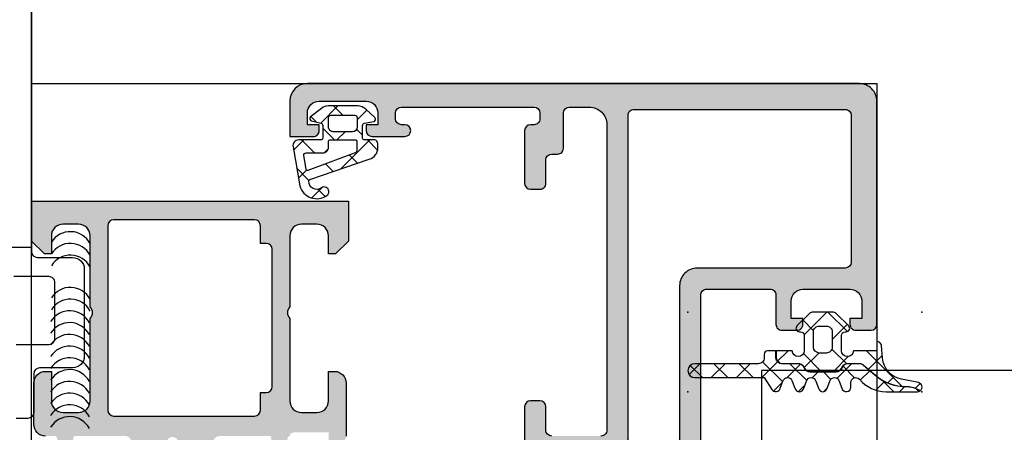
# Model space of a CAD drawing. Header units: millimetres. Extents: x 373037 to 682063, y 76092 to 274210.
# Tile 349 of 552: x 679569 to 679653, y 249660 to 249695. Entities that reach past the tile are written whole.
import ezdxf

# ---------------------------------------------------------------- set-up
doc = ezdxf.new("R2010")
doc.units = ezdxf.units.MM
doc.header["$LTSCALE"] = 100
doc.layers.add('PUDORYS', color=253, linetype='CONTINUOUS')

msp = doc.modelspace()

# ---------------------------------------------------------------- hatches: boundary and pattern name
at = {"layer": 'PUDORYS', "true_color": 0x939598}
h = msp.add_hatch(color=252, dxfattribs=at)
edge = h.paths.add_edge_path(flags=16)
edge.add_ellipse((679621.4380870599, 249686.6363322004), major_axis=(-0.4999740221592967, 0), ratio=1, start_angle=-90.00297707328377, end_angle=0.002977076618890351, ccw=False)
edge.add_line((679621.4381130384, 249687.1363062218), (679639.4381130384, 249687.1363062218))
edge.add_ellipse((679639.438139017, 249686.6363322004), major_axis=(-0.4999740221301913, 0), ratio=1, start_angle=179.9970229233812, end_angle=270.00297707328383, ccw=False)
edge.add_line((679639.9381130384, 249686.6363062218), (679639.9381130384, 249674.1363062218))
edge.add_ellipse((679639.4380912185, 249674.1363280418), major_axis=(-0.5000218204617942, 0), ratio=1, start_angle=90.0025002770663, end_angle=179.9974997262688, ccw=False)
edge.add_line((679639.4381130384, 249673.6363062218), (679626.8350620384, 249673.6363062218))
edge.add_ellipse((679626.8350609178, 249672.1363073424), major_axis=(-1.499998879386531, 0), ratio=1, start_angle=-90.00004280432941, end_angle=4.280432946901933e-05)
edge.add_line((679625.3350620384, 249672.1363062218), (679625.3350620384, 249659.1363182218))
edge.add_ellipse((679624.835062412, 249659.1363178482), major_axis=(-0.4999996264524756, 0), ratio=1, start_angle=89.99995719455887, end_angle=180.0000428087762, ccw=False)
edge.add_line((679624.8350620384, 249658.6363182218), (679621.4381130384, 249658.6363182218))
edge.add_ellipse((679621.4381126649, 249659.1363178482), major_axis=(-0.4999996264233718, 0), ratio=1, start_angle=-4.280877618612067e-05, end_angle=90.00004280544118, ccw=False)
edge.add_line((679620.9381130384, 249659.1363182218), (679620.9381130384, 249686.6363062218))
edge = h.paths.add_edge_path()
edge.add_line((679592.1381180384, 249687.8363182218), (679592.1381180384, 249684.8363182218))
edge.add_line((679592.1381180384, 249684.8363182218), (679594.1381180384, 249684.8363182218))
edge.add_arc((679594.138144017, 249685.3362922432), 0.4999740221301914, 269.9970229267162, 360.0029770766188)
edge.add_line((679594.6381180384, 249685.3363182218), (679594.6381180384, 249685.8363182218))
edge.add_line((679594.6381180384, 249685.8363182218), (679593.6381180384, 249685.8363182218))
edge.add_line((679593.6381180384, 249685.8363182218), (679593.6381180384, 249686.8363182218))
edge.add_arc((679594.6381821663, 249686.8362540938), 1.000064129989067, 90.0036740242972, 179.9963259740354, ccw=False)
edge.add_line((679594.6381180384, 249687.8363182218), (679598.6381180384, 249687.8363182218))
edge.add_arc((679598.6380880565, 249686.8362882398), 1.000029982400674, 0.0017177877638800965, 89.99828221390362, ccw=False)
edge.add_line((679599.6381180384, 249686.8363182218), (679599.6381180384, 249685.8363182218))
edge.add_line((679599.6381180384, 249685.8363182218), (679598.6381180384, 249685.8363182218))
edge.add_line((679598.6381180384, 249685.8363182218), (679598.6381180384, 249685.3363182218))
edge.add_arc((679599.1381236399, 249685.3363238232), 0.500005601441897, 180.0006418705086, 269.9993581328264)
edge.add_line((679599.1381180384, 249684.8363182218), (679601.9381210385, 249684.8363182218))
edge.add_arc((679601.9381210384, 249685.3363182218), 0.5, 270, 450)
edge.add_line((679601.9381210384, 249685.8363182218), (679601.6381180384, 249685.8363182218))
edge.add_arc((679601.6381287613, 249686.3363289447), 0.5000107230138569, 180.0012287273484, 269.9987712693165, ccw=False)
edge.add_line((679601.1381180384, 249686.3363182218), (679601.1381180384, 249686.8363182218))
edge.add_arc((679601.6381859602, 249686.8362502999), 0.5000679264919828, 90.00778221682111, 179.9922177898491, ccw=False)
edge.add_line((679601.6381180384, 249687.3363182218), (679612.9381130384, 249687.3363182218))
edge.add_arc((679612.9380912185, 249686.8362964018), 0.5000218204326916, 0.002500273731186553, 89.99749972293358, ccw=False)
edge.add_line((679613.4381130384, 249686.8363182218), (679613.4381130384, 249686.3363182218))
edge.add_arc((679612.9381757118, 249686.3362555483), 0.4999373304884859, -90.00718274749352, 0.007182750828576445, ccw=False)
edge.add_line((679612.9381130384, 249685.8363182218), (679612.6381100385, 249685.8363182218))
edge.add_arc((679612.6381728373, 249685.3362554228), 0.500062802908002, 90.00719532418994, 179.992804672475)
edge.add_line((679612.1381100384, 249685.3363182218), (679612.1381100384, 249680.8363182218))
edge.add_arc((679612.6381156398, 249680.8363238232), 0.500005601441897, 180.0006418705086, 269.9993581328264)
edge.add_line((679612.6381100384, 249680.3363182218), (679613.4381130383, 249680.3363182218))
edge.add_arc((679613.438139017, 249680.8362922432), 0.4999740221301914, 269.9970229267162, 360.0029770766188)
edge.add_line((679613.9381130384, 249680.8363182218), (679613.9381130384, 249682.8363182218))
edge.add_arc((679614.4381809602, 249682.8362502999), 0.5000679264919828, 90.00778221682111, 179.9922177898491, ccw=False)
edge.add_line((679614.4381130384, 249683.3363182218), (679614.9381130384, 249683.3363182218))
edge.add_arc((679614.9381757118, 249683.8362555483), 0.4999373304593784, 269.9928172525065, 360.0071827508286)
edge.add_line((679615.4381130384, 249683.8363182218), (679615.4381130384, 249686.8363182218))
edge.add_arc((679615.9381681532, 249686.836263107), 0.5000551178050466, 90.00631499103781, 179.9936850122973, ccw=False)
edge.add_line((679615.9381130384, 249687.3363182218), (679617.6381100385, 249687.3363182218))
edge.add_arc((679617.6381418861, 249685.8363500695), 1.499968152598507, -0.0012165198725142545, 90.00121651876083, ccw=False)
edge.add_line((679619.1381100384, 249685.8363182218), (679619.1381100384, 249659.8363182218))
edge.add_arc((679618.6381308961, 249659.836297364), 0.4999791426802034, -90.00239022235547, 0.0023902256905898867, ccw=False)
edge.add_line((679618.6381100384, 249659.3363182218), (679614.4381130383, 249659.3363182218))
edge.add_arc((679614.4381186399, 249659.8363238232), 0.5000056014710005, 180.0006418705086, 269.99935813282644, ccw=False)
edge.add_line((679613.9381130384, 249659.8363182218), (679613.9381130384, 249661.8363182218))
edge.add_arc((679613.4380912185, 249661.8362964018), 0.5000218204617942, 0.002500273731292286, 89.99749972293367)
edge.add_line((679613.4381130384, 249662.3363182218), (679612.6381100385, 249662.3363182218))
edge.add_arc((679612.6381625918, 249661.8362656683), 0.5000525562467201, 90.00602154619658, 179.9939784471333)
edge.add_line((679612.1381100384, 249661.8363182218), (679612.1381100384, 249656.8363172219))
edge.add_line((679612.1381100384, 249656.8363172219), (679612.3554310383, 249656.0784282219))
edge.add_arc((679612.0670526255, 249655.9957369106), 0.2999999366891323, -52.0951853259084, 16.00002423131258, ccw=False)
edge.add_arc((679612.4356631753, 249655.5223170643), 0.3000001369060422, 127.9047180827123, 179.9999699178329)
edge.add_line((679612.1356630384, 249655.5223172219), (679612.1356650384, 249653.4581702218))
edge.add_arc((679612.5356644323, 249653.4581697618), 0.3999993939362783, 179.9999341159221, 291.9737695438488)
edge.add_line((679612.6853370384, 249653.0872282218), (679614.7085660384, 249653.9035892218))
edge.add_arc((679614.63372942, 249654.089059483), 0.1999993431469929, 291.9739078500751, 384.141092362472)
edge.add_line((679614.8162370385, 249654.1708562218), (679613.7479170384, 249656.5545412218))
edge.add_arc((679613.9304251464, 249656.6363379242), 0.1999997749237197, 89.18009939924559, 204.1410254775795, ccw=False)
edge.add_line((679613.9332870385, 249656.8363172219), (679625.2373670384, 249656.8363182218))
edge.add_arc((679625.2457987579, 249656.6449037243), 0.1916001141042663, -1.0444499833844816, 92.52222190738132, ccw=False)
edge.add_line((679625.4373670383, 249656.6414112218), (679625.4373670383, 249656.2208272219))
edge.add_line((679625.4373670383, 249656.2208272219), (679624.0056320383, 249653.7552152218))
edge.add_arc((679624.2649690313, 249653.6044035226), 0.2999997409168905, 149.8208039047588, 254.0000282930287)
edge.add_line((679624.1822780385, 249653.3160252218), (679625.6744390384, 249652.8881542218))
edge.add_line((679625.6744390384, 249652.8881542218), (679626.5377140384, 249652.3897422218))
edge.add_arc((679626.7377139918, 249652.7361524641), 0.4000000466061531, 240.0000115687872, 359.9999652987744)
edge.add_line((679627.1377140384, 249652.7361522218), (679627.1373670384, 249656.8440832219))
edge.add_line((679627.1373670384, 249656.8440832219), (679627.1350620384, 249671.3361402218))
edge.add_arc((679627.6350618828, 249671.3363183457), 0.4999998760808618, 89.99998216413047, 180.0204115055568, ccw=False)
edge.add_line((679627.6350620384, 249671.8363182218), (679633.0381040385, 249671.8363182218))
edge.add_arc((679633.0381044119, 249671.3363185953), 0.4999996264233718, -4.280877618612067e-05, 90.00004280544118, ccw=False)
edge.add_line((679633.5381040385, 249671.3363182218), (679633.5381040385, 249668.8363182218))
edge.add_arc((679634.0381036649, 249668.8363178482), 0.4999996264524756, 179.9999571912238, 270.0000428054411)
edge.add_line((679634.0381040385, 249668.3363182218), (679635.3381070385, 249668.3363182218))
edge.add_arc((679635.3381278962, 249668.836297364), 0.4999791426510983, 269.9976097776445, 360.0023902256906)
edge.add_line((679635.8381070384, 249668.8363182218), (679635.8381070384, 249669.3363182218))
edge.add_line((679635.8381070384, 249669.3363182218), (679634.8381070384, 249669.3363182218))
edge.add_line((679634.8381070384, 249669.3363182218), (679634.8381070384, 249670.8363182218))
edge.add_arc((679635.8381387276, 249670.8362865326), 1.000031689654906, 90.00181559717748, 179.9981844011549, ccw=False)
edge.add_line((679635.8381070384, 249671.8363182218), (679639.8381070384, 249671.8363182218))
edge.add_arc((679639.8380377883, 249670.8362489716), 1.000069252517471, 0.003967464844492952, 89.99603253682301, ccw=False)
edge.add_line((679640.8381070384, 249670.8363182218), (679640.8381070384, 249669.3363182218))
edge.add_line((679640.8381070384, 249669.3363182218), (679639.8381070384, 249669.3363182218))
edge.add_line((679639.8381070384, 249669.3363182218), (679639.8381070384, 249668.8363182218))
edge.add_arc((679640.3380810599, 249668.8362922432), 0.4999740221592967, 179.9970229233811, 270.0029770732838)
edge.add_line((679640.3381070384, 249668.3363182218), (679641.6381100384, 249668.3363182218))
edge.add_arc((679641.638104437, 249668.8363238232), 0.5000056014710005, 270.0006418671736, 359.9993581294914)
edge.add_line((679642.1381100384, 249668.8363182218), (679642.1381100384, 249687.8363182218))
edge.add_arc((679640.6381393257, 249687.8363475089), 1.49997071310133, 359.9988812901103, 450.0011187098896)
edge.add_line((679640.6381100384, 249689.3363182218), (679593.6381180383, 249689.3363182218))
edge.add_arc((679593.6381783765, 249687.8362578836), 1.500060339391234, 90.00230465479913, 179.9976953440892)
h = msp.add_hatch(dxfattribs=at)
h.set_pattern_fill('ANSI37', color=252, scale=0.625, angle=90, style=0)
h.set_pattern_definition([(135, (679594.6381380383, 249685.8363462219), (-1.403165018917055, -1.403165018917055), []), (225, (679594.6381380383, 249685.8363462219), (1.403165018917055, -1.403165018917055), [])])
edge = h.paths.add_edge_path(flags=16)
edge.add_ellipse((679594.9403530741, 249683.9341330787), major_axis=(-0.4977897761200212, 0), ratio=1, start_angle=89.74527796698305, end_angle=180.1925797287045)
edge.add_line((679595.4381400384, 249683.9358062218), (679595.4381400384, 249684.4363252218))
edge.add_ellipse((679595.5381237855, 249684.4363394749), major_axis=(-0.0999837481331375, 0), ratio=1, start_angle=-90.00874067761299, end_angle=0.00816773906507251, ccw=False)
edge.add_line((679595.5381390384, 249684.5363232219), (679597.7385690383, 249684.5363272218))
edge.add_ellipse((679597.7385663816, 249684.4363225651), major_axis=(-0.1000046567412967, 0), ratio=1, start_angle=180.0015221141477, end_angle=269.9984778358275, ccw=False)
edge.add_line((679597.8385710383, 249684.4363252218), (679597.8385710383, 249683.6243832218))
edge.add_ellipse((679597.6385644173, 249683.6243916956), major_axis=(-0.2000066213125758, 0), ratio=1, start_angle=105.68861530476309, end_angle=179.9975725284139, ccw=False)
edge.add_line((679597.6926480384, 249683.4318362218), (679593.6745070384, 249681.9445112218))
edge.add_ellipse((679593.6397935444, 249682.0382927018), major_axis=(-0.09999996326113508, 0), ratio=1, start_angle=10.322284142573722, end_angle=110.31218281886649, ccw=False)
edge.add_line((679593.5414120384, 249682.0203742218), (679593.3211290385, 249683.2298432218))
edge.add_ellipse((679593.5210194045, 249683.2363519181), major_axis=(-0.1999963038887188, 0), ratio=1, start_angle=-90.00104106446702, end_angle=1.8649678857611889, ccw=False)
edge.add_line((679593.5210230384, 249683.4363482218), (679594.9381400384, 249683.4363482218))
edge = h.paths.add_edge_path(flags=16)
edge.add_ellipse((679595.6381412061, 249686.4363370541), major_axis=(-0.2000001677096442, 0), ratio=1, start_angle=-90.00023843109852, end_angle=0.00023842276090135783, ccw=False)
edge.add_line((679595.6381420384, 249686.6363372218), (679597.6725990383, 249686.6363332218))
edge.add_ellipse((679597.6726037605, 249686.436337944), major_axis=(-0.1999952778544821, 0), ratio=1, start_angle=179.9995066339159, end_angle=270.001352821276, ccw=False)
edge.add_line((679597.8725990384, 249686.4363362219), (679597.8725990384, 249685.6363262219))
edge.add_ellipse((679597.4725882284, 249685.6363350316), major_axis=(-0.4000108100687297, 0), ratio=1, start_angle=90.00197807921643, end_angle=179.9987381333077, ccw=False)
edge.add_line((679597.4726020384, 249685.2363242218), (679595.8381390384, 249685.2363242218))
edge.add_ellipse((679595.8381359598, 249685.6363191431), major_axis=(-0.3999949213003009, 0), ratio=1, start_angle=-0.0010139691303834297, end_angle=90.00044099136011, ccw=False)
edge.add_line((679595.4381410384, 249685.6363262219), (679595.4381410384, 249686.4363362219))
edge = h.paths.add_edge_path()
edge.add_arc((679594.03814914, 249686.3597851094), 0.2000083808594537, 130.0023157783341, 254.9984805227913)
edge.add_line((679593.9863780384, 249686.1665932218), (679594.7899030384, 249685.9760592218))
edge.add_arc((679594.7381266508, 249685.7828656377), 0.2000113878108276, 0.0027454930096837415, 74.99714366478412, ccw=False)
edge.add_line((679594.9381380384, 249685.7828752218), (679594.9381380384, 249684.6863252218))
edge.add_arc((679594.788150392, 249684.6863148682), 0.149987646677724, -90.00395514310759, 0.003955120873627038, ccw=False)
edge.add_line((679594.7881400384, 249684.5363272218), (679592.9052690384, 249684.5363352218))
edge.add_arc((679592.9052671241, 249684.0363353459), 0.4999998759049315, 89.99978063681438, 189.9335722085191)
edge.add_line((679592.4127630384, 249683.9500822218), (679592.9941520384, 249680.6303562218))
edge.add_arc((679594.4381375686, 249681.036430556), 1.499996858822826, 195.7069244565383, 305.0875539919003)
edge.add_arc((679595.0704445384, 249680.1363277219), 0.3999981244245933, 305.0880041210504, 485.0880041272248)
edge.add_arc((679594.4359229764, 249681.0176273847), 0.6860034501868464, 180.4843583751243, 306.14118557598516, ccw=False)
edge.add_arc((679593.8990466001, 249681.031447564), 0.150387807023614, 109.0161509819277, 187.4960782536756, ccw=False)
edge.add_line((679593.8500450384, 249681.1736282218), (679598.8962710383, 249682.9013102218))
edge.add_arc((679598.6381498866, 249683.8674022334), 0.9999801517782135, 284.9589109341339, 360.0005723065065)
edge.add_line((679599.6381300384, 249683.8674122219), (679599.6381420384, 249684.2363172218))
edge.add_arc((679599.3381223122, 249684.2362964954), 0.3000197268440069, 0.003958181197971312, 89.9968057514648)
edge.add_line((679599.3381390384, 249684.5363162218), (679598.4881240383, 249684.5363162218))
edge.add_arc((679598.4881111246, 249684.6863003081), 0.1499840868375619, 179.9950667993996, 270.0049332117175, ccw=False)
edge.add_line((679598.3381270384, 249684.6863132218), (679598.3381380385, 249685.7828752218))
edge.add_arc((679598.5381526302, 249685.7828661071), 0.2000145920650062, 105.00237433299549, 179.9973890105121, ccw=False)
edge.add_line((679598.4863770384, 249685.9760632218), (679599.2897490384, 249686.1051572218))
edge.add_arc((679599.2380246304, 249686.2983330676), 0.1999808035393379, 284.9897871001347, 405.0074444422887)
edge.add_line((679599.3794140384, 249686.4397592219), (679598.6035440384, 249687.1662782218))
edge.add_arc((679597.920033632, 249686.4363365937), 1.00000062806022, 46.88146232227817, 90.00003400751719)
edge.add_line((679597.9200330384, 249687.4363372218), (679595.4414000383, 249687.4363372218))
edge.add_arc((679595.4414010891, 249686.4363343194), 1.00000290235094, 90.00006019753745, 127.8277930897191)
edge.add_line((679594.8281090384, 249687.2261942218), (679593.9095800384, 249686.5129952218))
h = msp.add_hatch(color=252, dxfattribs=at)
edge = h.paths.add_edge_path()
edge.add_arc((679573.8382689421, 249659.2163388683), 0.1199999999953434, 90, 180)
edge.add_line((679573.7182689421, 249659.2163388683), (679573.7182689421, 249656.4563408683))
edge.add_arc((679573.418268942, 249656.4563408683), 0.3000000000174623, 270.0000000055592, 360, ccw=False)
edge.add_line((679573.418268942, 249656.1563408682), (679572.438294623, 249656.1563408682))
edge.add_arc((679572.438294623, 249656.4563408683), 0.3000000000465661, 180, 269.99999999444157, ccw=False)
edge.add_line((679572.138294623, 249656.4563408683), (679572.138294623, 249658.3363518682))
edge.add_arc((679572.0594275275, 249658.6038952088), 0.2789255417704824, 286.4245945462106, 361.1628700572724)
edge.add_line((679572.3382956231, 249658.6095558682), (679572.3382956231, 249659.0631498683))
edge.add_arc((679572.0594581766, 249659.0688182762), 0.2788950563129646, 358.8354106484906, 433.5801235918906)
edge.add_line((679572.138294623, 249659.3363388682), (679571.3381199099, 249659.3363388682))
edge.add_arc((679571.3381199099, 249660.3363388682), 1, 180, 270, ccw=False)
edge.add_line((679570.3381199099, 249660.3363388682), (679570.3381199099, 249663.8363462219))
edge.add_arc((679571.3381397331, 249663.8363263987), 1.000019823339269, 90.00113575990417, 179.9988642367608, ccw=False)
edge.add_line((679571.3381199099, 249664.8363462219), (679571.8381199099, 249664.8363462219))
edge.add_line((679571.8381199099, 249664.8363462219), (679571.8381199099, 249662.3363462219))
edge.add_arc((679572.8381652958, 249662.3363916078), 1.000045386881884, 180.002600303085, 269.9973997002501)
edge.add_line((679572.8381199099, 249661.3363462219), (679574.1381382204, 249661.3363462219))
edge.add_arc((679574.1380857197, 249662.3363987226), 1.0000525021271, 270.0030079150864, 359.9969920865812)
edge.add_line((679575.1381382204, 249662.3363462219), (679575.1381382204, 249669.3363462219))
edge.add_arc((679574.6130164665, 249669.8363462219), 0.7250881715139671, 316.4038161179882, 403.5961838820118)
edge.add_line((679575.1381382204, 249670.3363462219), (679575.1381382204, 249676.3704343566))
edge.add_arc((679574.1380857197, 249676.3703818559), 1.000052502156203, 0.00300791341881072, 89.99699208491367)
edge.add_line((679574.1381382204, 249677.3704343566), (679572.8381199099, 249677.3704343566))
edge.add_arc((679572.8381652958, 249676.3703889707), 1.000045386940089, 90.0026002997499, 179.9973996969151)
edge.add_line((679571.8381199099, 249676.3704343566), (679571.8381199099, 249674.8363462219))
edge.add_line((679571.8381199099, 249674.8363462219), (679571.2381138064, 249674.8363462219))
edge.add_line((679571.2381138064, 249674.8363462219), (679570.1381382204, 249675.9363523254))
edge.add_line((679570.1381382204, 249675.9363523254), (679570.1381382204, 249679.3363462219))
edge.add_line((679570.1381382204, 249679.3363462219), (679597.1380390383, 249679.3363462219))
edge.add_line((679597.1380390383, 249679.3363462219), (679597.1380390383, 249675.9363523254))
edge.add_line((679597.1380390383, 249675.9363523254), (679596.0380634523, 249674.8363462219))
edge.add_line((679596.0380634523, 249674.8363462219), (679595.4380573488, 249674.8363462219))
edge.add_line((679595.4380573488, 249674.8363462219), (679595.4380573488, 249676.3704343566))
edge.add_arc((679594.438011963, 249676.3703889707), 1.000045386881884, 0.002600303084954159, 89.99739970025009)
edge.add_line((679594.4380573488, 249677.3704343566), (679593.1380390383, 249677.3704343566))
edge.add_arc((679593.1380915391, 249676.3703818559), 1.0000525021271, 90.00300791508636, 179.9969920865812)
edge.add_line((679592.1380390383, 249676.3704343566), (679592.1380390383, 249670.3363462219))
edge.add_arc((679592.6631607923, 249669.8363462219), 0.7250881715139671, 136.4038161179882, 223.5961838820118)
edge.add_line((679592.1380390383, 249669.3363462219), (679592.1380390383, 249662.3363462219))
edge.add_arc((679593.1380915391, 249662.3363987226), 1.000052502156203, 180.0030079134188, 269.9969920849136)
edge.add_line((679593.1380390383, 249661.3363462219), (679594.4380573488, 249661.3363462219))
edge.add_arc((679594.438011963, 249662.3363916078), 1.000045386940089, 270.0026002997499, 359.9973996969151)
edge.add_line((679595.4380573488, 249662.3363462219), (679595.4380573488, 249664.8363462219))
edge.add_line((679595.4380573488, 249664.8363462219), (679595.9380573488, 249664.8363462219))
edge.add_arc((679595.9380375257, 249663.8363263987), 1.000019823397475, 0.0011357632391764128, 89.99886424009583, ccw=False)
edge.add_line((679596.9380573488, 249663.8363462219), (679596.9380573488, 249659.3363462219))
edge.add_arc((679596.438067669, 249659.3363359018), 0.4999896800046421, -90.00118262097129, 0.001182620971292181, ccw=False)
edge.add_line((679596.4380573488, 249658.8363462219), (679595.4380573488, 249658.8363462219))
edge.add_line((679595.4380573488, 249658.8363462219), (679595.4380573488, 249659.6363492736))
edge.add_line((679595.4380573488, 249659.6363492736), (679592.43804209, 249659.6363492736))
edge.add_arc((679592.4380393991, 249659.3363415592), 0.3000077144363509, 89.99948607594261, 180.0005139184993)
edge.add_arc((679592.2168681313, 249659.0688182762), 0.278895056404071, 106.4198764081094, 181.1645893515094)
edge.add_line((679591.9380306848, 249659.0631498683), (679591.9380306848, 249658.6095558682))
edge.add_arc((679592.2168987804, 249658.6038952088), 0.2789255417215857, 178.8371299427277, 253.5754054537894)
edge.add_line((679592.1380316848, 249658.3363518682), (679592.1380316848, 249656.4563408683))
edge.add_arc((679591.8380316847, 249656.4563408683), 0.3000000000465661, 270.0000000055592, 360, ccw=False)
edge.add_line((679591.8380316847, 249656.1563408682), (679590.8580573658, 249656.1563408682))
edge.add_arc((679590.8580573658, 249656.4563408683), 0.3000000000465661, 180, 270, ccw=False)
edge.add_line((679590.5580573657, 249656.4563408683), (679590.5580573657, 249659.2163388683))
edge.add_arc((679590.4380573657, 249659.2163388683), 0.1200000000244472, 0, 90)
edge.add_line((679590.4380573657, 249659.3363388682), (679586.1380316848, 249659.3363388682))
edge.add_arc((679586.1380316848, 249658.8363388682), 0.5, 90, 180)
edge.add_line((679585.6380316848, 249658.8363388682), (679585.6380316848, 249658.1363388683))
edge.add_line((679585.6380316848, 249658.1363388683), (679587.0195271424, 249655.7435185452))
edge.add_arc((679586.8999119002, 249655.6744586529), 0.1381197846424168, -97.7024374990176, 30.000000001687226, ccw=False)
edge.add_arc((679587.3475302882, 249660.5158098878), 5.00000000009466, 198.7094007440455, 264.6507719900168, ccw=False)
edge.add_arc((679582.1381631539, 249658.7515836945), 0.4999999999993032, 18.70940073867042, 161.2905992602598)
edge.add_arc((679576.9287960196, 249660.5158098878), 5.000000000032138, 275.3492280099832, 341.29059925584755, ccw=False)
edge.add_arc((679577.3764144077, 249655.6744586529), 0.1381197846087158, 149.9999999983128, 277.70243749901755, ccw=False)
edge.add_line((679577.2567991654, 249655.7435185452), (679578.638294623, 249658.1363388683))
edge.add_line((679578.638294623, 249658.1363388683), (679578.638294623, 249658.8363388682))
edge.add_arc((679578.138294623, 249658.8363388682), 0.5, 0, 90)
edge.add_line((679578.138294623, 249659.3363388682), (679573.838268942, 249659.3363388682))
edge = h.paths.add_edge_path(flags=16)
edge.add_arc((679589.1380466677, 249677.2363401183), 0.5, 0, 90)
edge.add_line((679589.1380466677, 249677.7363401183), (679577.1381382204, 249677.7363401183))
edge.add_arc((679577.1381382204, 249677.2363401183), 0.5, 90, 180)
edge.add_line((679576.6381382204, 249677.2363401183), (679576.6381382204, 249661.5363584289))
edge.add_arc((679577.1381382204, 249661.5363584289), 0.5, 180, 270)
edge.add_line((679577.1381382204, 249661.0363584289), (679589.1380466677, 249661.0363584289))
edge.add_arc((679589.1380466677, 249661.5363584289), 0.5, 270, 360)
edge.add_line((679589.6380466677, 249661.5363584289), (679589.6380466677, 249663.0363584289))
edge.add_line((679589.6380466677, 249663.0363584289), (679590.1380466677, 249663.0363584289))
edge.add_arc((679590.1380466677, 249663.5363584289), 0.5, 270, 360)
edge.add_line((679590.6380466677, 249663.5363584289), (679590.6380466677, 249675.2363401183))
edge.add_arc((679590.1380466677, 249675.2363401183), 0.5, 0, 90)
edge.add_line((679590.1380466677, 249675.7363401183), (679589.6380466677, 249675.7363401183))
edge.add_line((679589.6380466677, 249675.7363401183), (679589.6380466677, 249677.2363401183))
h = msp.add_hatch(dxfattribs=at)
h.set_pattern_fill('ANSI37', color=252, scale=0.625, angle=90, style=0)
h.set_pattern_definition([(135, (679960.638258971, 248348.1544064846), (-1.403165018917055, -1.403165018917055), []), (225, (679960.638258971, 248348.1544064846), (1.403165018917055, -1.403165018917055), [])])
edge = h.paths.add_edge_path()
edge.add_arc((679635.5281860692, 249668.5003396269), 0.2900050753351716, 134.9975633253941, 269.9994892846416)
edge.add_line((679635.5281834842, 249668.2103345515), (679635.6281777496, 249668.2103345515))
edge.add_arc((679635.6281777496, 249667.9003345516), 0.3099999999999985, -1.0231815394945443e-12, 90.0000000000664, ccw=False)
edge.add_line((679635.9381777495, 249667.9003345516), (679635.9381777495, 249666.6003585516))
edge.add_arc((679635.4281777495, 249666.6003585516), 0.5100000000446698, 181.1235201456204, 360, ccw=False)
edge.add_line((679634.9182757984, 249666.5903585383), (679633.5596677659, 249666.5903567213))
edge.add_line((679633.5596677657, 249666.5903567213), (679633.5596677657, 249666.0003564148))
edge.add_arc((679634.0496677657, 249666.0003564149), 0.4900000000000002, 180.0000000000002, 270)
edge.add_line((679634.0496677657, 249665.5103564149), (679635.4496654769, 249665.5103564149))
edge.add_arc((679635.4496654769, 249665.0003564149), 0.5099999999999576, 30.00000000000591, 89.99999999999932, ccw=False)
edge.add_line((679635.8913384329, 249665.2553564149), (679636.0068084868, 249665.055356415))
edge.add_arc((679636.4311609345, 249665.3003564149), 0.4900000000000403, 210.0000000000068, 270.0000000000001)
edge.add_line((679636.4311609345, 249664.8103564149), (679638.6681707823, 249664.8103564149))
edge.add_arc((679638.6681707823, 249665.3003564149), 0.4899999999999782, 270.0000000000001, 330.0000000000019)
edge.add_line((679639.0925232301, 249665.0553564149), (679639.207993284, 249665.2553564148))
edge.add_arc((679639.6496662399, 249665.0003564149), 0.5100000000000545, 89.99999999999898, 150.0000000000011, ccw=False)
edge.add_line((679639.6496662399, 249665.5103564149), (679640.6472636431, 249665.5103564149))
edge.add_arc((679640.6472636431, 249665.0044230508), 0.5059333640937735, 49.35881919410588, 89.99999999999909, ccw=False)
edge.add_line((679640.9767880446, 249665.3883269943), (679642.0030193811, 249664.5074601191))
edge.add_arc((679644.6042165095, 249667.5379180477), 3.993732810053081, 229.3588191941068, 270.618869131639)
edge.add_arc((679644.6690633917, 249661.5345354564), 2.010000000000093, 63.345208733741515, 90.61886913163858, ccw=False)
edge.add_line((679645.5707774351, 249663.3309239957), (679645.8378133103, 249663.1968828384))
edge.add_arc((679645.5928437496, 249663.5003465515), 0.3900003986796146, 308.9120293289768, 438.9894375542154)
edge.add_line((679645.667329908, 249663.8831678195), (679644.229239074, 249664.1627693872))
edge.add_arc((679644.6128511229, 249666.1358233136), 2.010000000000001, 184.9952493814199, 258.9975035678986, ccw=False)
edge.add_line((679642.6104852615, 249665.9608062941), (679642.5167030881, 249667.0337660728))
edge.add_arc((679642.128135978, 249667.00034478), 0.3900017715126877, 4.916004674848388, 88.53012638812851)
edge.add_line((679642.1381400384, 249667.3902182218), (679642.1381400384, 249666.5903472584))
edge.add_line((679642.1381400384, 249666.5903472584), (679640.1380606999, 249666.5903584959))
edge.add_arc((679639.6281587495, 249666.6003585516), 0.5100000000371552, 180, 358.8764750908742, ccw=False)
edge.add_line((679639.1181587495, 249666.6003585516), (679639.1181587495, 249667.9003345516))
edge.add_arc((679639.4281587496, 249667.9003345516), 0.3100000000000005, 89.99999999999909, 179.9999999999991, ccw=False)
edge.add_line((679639.4281587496, 249668.2103345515), (679639.5281837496, 249668.2103345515))
edge.add_arc((679639.5281555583, 249668.5003499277), 0.2900153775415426, 270.0055695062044, 404.9966855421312)
edge.add_line((679639.7332392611, 249668.7054099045), (679638.6926748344, 249669.7467069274))
edge.add_arc((679638.3460706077, 249669.4003465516), 0.4900000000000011, 44.97983789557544, 89.99999999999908)
edge.add_line((679638.3460706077, 249669.8903465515), (679636.7100221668, 249669.8903465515))
edge.add_arc((679636.7100221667, 249669.4003465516), 0.4899999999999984, 89.9999999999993, 135.027699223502)
edge.add_line((679636.3633723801, 249669.7466613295), (679635.3231302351, 249668.705412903))
edge = h.paths.add_edge_path()
edge.add_arc((679637.2281549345, 249666.9003247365), 0.4999901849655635, 180, 269.9999999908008, ccw=False)
edge.add_line((679636.7281647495, 249666.9003247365), (679636.7281647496, 249668.2003345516))
edge.add_arc((679637.2281461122, 249668.200353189), 0.4999813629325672, 89.9978642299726, 180.0021357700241, ccw=False)
edge.add_line((679637.2281647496, 249668.7003345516), (679637.8281717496, 249668.7003345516))
edge.add_arc((679637.828190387, 249668.200353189), 0.4999813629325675, 359.997864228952, 450.002135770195, ccw=False)
edge.add_line((679638.3281717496, 249668.2003345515), (679638.3281717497, 249666.9003247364))
edge.add_arc((679637.8281815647, 249666.9003247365), 0.4999901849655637, 270, 360, ccw=False)
edge.add_line((679637.8281815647, 249666.4003345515), (679637.2281549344, 249666.4003345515))
h = msp.add_hatch(dxfattribs=at)
h.set_pattern_fill('ANSI37', color=252, scale=0.48, angle=90, style=0)
h.set_pattern_definition([(135, (679960.638258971, 248348.1544064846), (-1.077630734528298, -1.077630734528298), []), (225, (679960.638258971, 248348.1544064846), (1.077630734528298, -1.077630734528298), [])])
edge = h.paths.add_edge_path()
edge.add_line((679634.9239515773, 249664.0069297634), (679635.1512104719, 249663.3998722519))
edge.add_arc((679635.528046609, 249663.5003474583), 0.3900009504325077, 194.9293687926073, 345.070631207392)
edge.add_line((679635.904882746, 249663.3998722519), (679636.1321416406, 249664.0069297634))
edge.add_arc((679636.528046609, 249663.9003462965), 0.4100009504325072, 15.067633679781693, 164.9323663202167, ccw=False)
edge.add_line((679636.9239515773, 249664.0069297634), (679637.1512104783, 249663.3998722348))
edge.add_arc((679637.528046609, 249663.5003459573), 0.390000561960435, 194.9291583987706, 345.0708416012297)
edge.add_line((679637.9048827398, 249663.3998722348), (679638.1321416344, 249664.0069297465))
edge.add_arc((679638.528046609, 249663.9003477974), 0.4100005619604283, 15.067424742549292, 164.9325713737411, ccw=False)
edge.add_line((679638.9239515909, 249664.0069297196), (679639.1512066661, 249663.3998722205))
edge.add_arc((679639.5280893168, 249663.5003594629), 0.3900489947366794, 194.9293168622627, 359.9999999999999)
edge.add_line((679639.9181383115, 249663.5003594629), (679639.9181383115, 249663.9003485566))
edge.add_arc((679640.3281388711, 249663.9003485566), 0.4100005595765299, 40.319935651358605, 179.9999999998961, ccw=False)
edge.add_arc((679642.9204250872, 249666.1003184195), 2.989972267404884, 220.3199378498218, 270.0013304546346)
edge.add_line((679642.9204945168, 249663.1103461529), (679645.5922861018, 249663.1103465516))
edge.add_arc((679645.5928437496, 249663.5003465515), 0.3900003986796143, 269.9180747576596, 305.6405699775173)
edge.add_line((679645.820096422, 249663.1833977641), (679645.5618051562, 249663.3130494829))
edge.add_arc((679644.6690633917, 249661.5345354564), 1.990000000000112, 63.34520873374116, 90.61886913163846)
edge.add_arc((679644.6042165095, 249667.5379180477), 4.013732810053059, 229.3588191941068, 270.618869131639, ccw=False)
edge.add_line((679641.9899929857, 249664.4922840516), (679640.9637616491, 249665.3731509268))
edge.add_arc((679640.6472636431, 249665.0044230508), 0.4859333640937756, 49.35881919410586, 89.99999999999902)
edge.add_line((679640.6472636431, 249665.4903564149), (679639.6496662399, 249665.4903564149))
edge.add_arc((679639.6496662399, 249665.0003564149), 0.4900000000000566, 89.9999999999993, 150.000000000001)
edge.add_line((679639.225313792, 249665.2453564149), (679639.1098437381, 249665.045356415))
edge.add_arc((679638.6681707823, 249665.3003564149), 0.5099999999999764, 269.9999999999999, 330.0000000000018, ccw=False)
edge.add_line((679638.6681707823, 249664.790356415), (679636.4311609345, 249664.790356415))
edge.add_arc((679636.4311609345, 249665.3003564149), 0.5100000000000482, 210.000000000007, 269.9999999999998, ccw=False)
edge.add_line((679635.9894879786, 249665.045356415), (679635.8740179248, 249665.2453564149))
edge.add_arc((679635.4496654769, 249665.0003564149), 0.4899999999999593, 30.00000000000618, 89.99999999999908)
edge.add_line((679635.4496654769, 249665.4903564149), (679634.0496677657, 249665.4903564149))
edge.add_arc((679634.0496677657, 249666.0003564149), 0.509999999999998, 179.9999999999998, 270, ccw=False)
edge.add_line((679633.5396677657, 249666.0003564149), (679633.5396677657, 249666.5903566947))
edge.add_line((679633.5396677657, 249666.5903566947), (679632.8280462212, 249666.590355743))
edge.add_arc((679632.828046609, 249666.3003557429), 0.2900000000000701, 90.00007662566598, 179.9999999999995)
edge.add_line((679632.5380466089, 249666.3003557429), (679632.5380466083, 249666.0003706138))
edge.add_arc((679632.0282246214, 249666.0001890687), 0.5098220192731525, 269.97571351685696, 360.0204027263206, ccw=False)
edge.add_line((679632.0280085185, 249665.4903670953), (679626.6280455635, 249665.4903365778))
edge.add_arc((679626.6280488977, 249664.9003381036), 0.5899984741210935, 90.00032380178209, 270.0000000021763)
edge.add_line((679626.6280488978, 249664.3103396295), (679632.5334571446, 249664.3103396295))
edge.add_line((679632.5334571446, 249664.3103396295), (679633.190160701, 249663.3055852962))
edge.add_arc((679633.5280484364, 249663.50034593), 0.3899997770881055, 209.9594211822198, 345.0702409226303)
edge.add_line((679633.9048827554, 249663.399868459), (679634.1321416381, 249664.0069297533))
edge.add_arc((679634.528046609, 249663.9003462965), 0.4100009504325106, 15.067633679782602, 164.9323677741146, ccw=False)

# ---------------------------------------------------------------- linework, layer by layer
at = {"layer": 'PUDORYS', "color": 252, "ltscale": 15, "true_color": 0x939598}
for points in [[(679551.6382375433, 249675.4023437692), (679570.1381383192, 249675.4023437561), (679570.1381383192, 249794.0724338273), (679551.6382375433, 249794.0724338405)], [(679570.1381383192, 249689.3362652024), (679642.1381101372, 249689.3362652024), (679642.1381101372, 249604.3362932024), (679570.1381383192, 249604.3362932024)], [(679632.3126378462, 249620.9003813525), (680100.9742935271, 249620.9003813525), (680100.9742935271, 249664.9003813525), (679632.3126378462, 249664.9003813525)]]:
    msp.add_lwpolyline(points, close=True, dxfattribs=at)
at = {"layer": 'PUDORYS', "color": 252, "true_color": 0x939598}
for points in [[(679570.1381382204, 249793.5724868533), (679570.1381382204, 249675.0363462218, 0.414213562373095), (679570.6381382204, 249674.5363462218), (679573.6381382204, 249674.5363462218, -0.414213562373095), (679574.6381382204, 249673.5363462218), (679574.6381382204, 249666.1363462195, -0.4142135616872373), (679573.6381382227, 249665.1363462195), (679570.8381382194, 249665.1363462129, 0.4142135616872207), (679570.3381382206, 249664.6363462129), (679570.3381382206, 249661.3363462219, -0.414213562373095), (679569.8381382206, 249660.8363462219), (679568.8381382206, 249660.8363462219, -0.414213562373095)], [(679627.1373670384, 249656.8440832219), (679627.1350620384, 249671.3361402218), (679627.1350620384, 249671.3361402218, -0.414318), (679627.6350620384, 249671.8363182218), (679633.0381040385, 249671.8363182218), (679633.0381040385, 249671.8363182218, -0.414214), (679633.5381040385, 249671.3363182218), (679633.5381040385, 249668.8363182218), (679633.5381040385, 249668.8363182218, 0.414214), (679634.0381040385, 249668.3363182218), (679635.3381070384, 249668.3363182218), (679635.3381070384, 249668.3363182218, 0.414238), (679635.8381070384, 249668.8363182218), (679635.8381070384, 249669.3363182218), (679634.8381070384, 249669.3363182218), (679634.8381070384, 249670.8363182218), (679634.8381070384, 249670.8363182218, -0.414195), (679635.8381070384, 249671.8363182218), (679639.8381070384, 249671.8363182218), (679639.8381070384, 249671.8363182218, -0.414173), (679640.8381070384, 249670.8363182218), (679640.8381070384, 249669.3363182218), (679639.8381070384, 249669.3363182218), (679639.8381070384, 249668.8363182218), (679639.8381070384, 249668.8363182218, 0.414244), (679640.3381070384, 249668.3363182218), (679641.6381100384, 249668.3363182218), (679641.6381100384, 249668.3363182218, 0.414207), (679642.1381100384, 249668.8363182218), (679642.1381100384, 249687.8363182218), (679642.1381100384, 249687.8363182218, 0.414225), (679640.6381100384, 249689.3363182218), (679593.6381180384, 249689.3363182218), (679593.6381180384, 249689.3363182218, 0.41419), (679592.1381180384, 249687.8363182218), (679592.1381180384, 249687.8363182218), (679592.1381180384, 249684.8363182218), (679594.1381180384, 249684.8363182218), (679594.1381180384, 249684.8363182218, 0.414244), (679594.6381180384, 249685.3363182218), (679594.6381180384, 249685.8363182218), (679593.6381180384, 249685.8363182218), (679593.6381180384, 249686.8363182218), (679593.6381180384, 249686.8363182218, -0.414176), (679594.6381180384, 249687.8363182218), (679598.6381180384, 249687.8363182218), (679598.6381180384, 249687.8363182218, -0.414196), (679599.6381180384, 249686.8363182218), (679599.6381180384, 249685.8363182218), (679598.6381180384, 249685.8363182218), (679598.6381180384, 249685.3363182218), (679598.6381180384, 249685.3363182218, 0.414207), (679599.1381180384, 249684.8363182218), (679601.9381210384, 249684.8363182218), (679601.9381210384, 249684.8363182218, 1), (679601.9381210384, 249685.8363182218), (679601.6381180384, 249685.8363182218), (679601.6381180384, 249685.8363182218, -0.414201), (679601.1381180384, 249686.3363182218), (679601.1381180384, 249686.8363182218), (679601.1381180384, 249686.8363182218, -0.414134), (679601.6381180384, 249687.3363182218), (679612.9381130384, 249687.3363182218), (679612.9381130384, 249687.3363182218, -0.414188), (679613.4381130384, 249686.8363182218), (679613.4381130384, 249686.3363182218), (679613.4381130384, 249686.3363182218, -0.414287), (679612.9381130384, 249685.8363182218), (679612.6381100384, 249685.8363182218), (679612.6381100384, 249685.8363182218, 0.41414), (679612.1381100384, 249685.3363182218), (679612.1381100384, 249680.8363182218), (679612.1381100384, 249680.8363182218, 0.414207), (679612.6381100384, 249680.3363182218), (679613.4381130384, 249680.3363182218), (679613.4381130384, 249680.3363182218, 0.414244), (679613.9381130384, 249680.8363182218), (679613.9381130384, 249682.8363182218), (679613.9381130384, 249682.8363182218, -0.414134), (679614.4381130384, 249683.3363182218), (679614.9381130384, 249683.3363182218), (679614.9381130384, 249683.3363182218, 0.414287), (679615.4381130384, 249683.8363182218), (679615.4381130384, 249686.8363182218), (679615.4381130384, 249686.8363182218, -0.414149), (679615.9381130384, 249687.3363182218), (679617.6381100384, 249687.3363182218), (679617.6381100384, 249687.3363182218, -0.414226), (679619.1381100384, 249685.8363182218), (679619.1381100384, 249659.8363182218), (679619.1381100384, 249659.8363182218, -0.414238), (679618.6381100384, 249659.3363182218)], [(679571.3381199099, 249659.3363388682, -0.414213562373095), (679570.3381199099, 249660.3363388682), (679570.3381199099, 249663.8363462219, -0.4142019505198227), (679571.3381199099, 249664.8363462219), (679571.8381199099, 249664.8363462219), (679571.8381199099, 249662.3363462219, 0.4141869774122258), (679572.8381199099, 249661.3363462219), (679574.1381382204, 249661.3363462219, 0.4141828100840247), (679575.1381382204, 249662.3363462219), (679575.1381382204, 249669.3363462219, 0.3999328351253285), (679575.1381382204, 249670.3363462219), (679575.1381382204, 249676.3704343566, 0.4141828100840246), (679574.1381382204, 249677.3704343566), (679572.8381199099, 249677.3704343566, 0.4141869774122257), (679571.8381199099, 249676.3704343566), (679571.8381199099, 249674.8363462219), (679571.2381138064, 249674.8363462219), (679570.1381382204, 249675.9363523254), (679570.1381382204, 249679.3363462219), (679597.1380390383, 249679.3363462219), (679597.1380390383, 249675.9363523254), (679596.0380634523, 249674.8363462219), (679595.4380573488, 249674.8363462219), (679595.4380573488, 249676.3704343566, 0.4141869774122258), (679594.4380573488, 249677.3704343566), (679593.1380390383, 249677.3704343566, 0.4141828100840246), (679592.1380390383, 249676.3704343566), (679592.1380390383, 249670.3363462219, 0.3999328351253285), (679592.1380390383, 249669.3363462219), (679592.1380390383, 249662.3363462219, 0.4141828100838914), (679593.1380390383, 249661.3363462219), (679594.4380573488, 249661.3363462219, 0.4141869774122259), (679595.4380573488, 249662.3363462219), (679595.4380573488, 249664.8363462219), (679595.9380573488, 249664.8363462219, -0.4142019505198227), (679596.9380573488, 249663.8363462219), (679596.9380573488, 249659.3363462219, -0.414225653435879)], [(679568.8381382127, 249667.1363481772), (679571.6381382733, 249667.1363481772, 0.4142135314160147), (679572.1381382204, 249667.6363481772), (679572.1381382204, 249672.4023972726, 0.4142135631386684), (679571.6381382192, 249672.9023972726), (679568.6381382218, 249672.9023972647, -0.4142135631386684)], [(679614.4381130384, 249659.3363182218, -0.414207), (679613.9381130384, 249659.8363182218), (679613.9381130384, 249661.8363182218), (679613.9381130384, 249661.8363182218, 0.414188), (679613.4381130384, 249662.3363182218), (679612.6381100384, 249662.3363182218), (679612.6381100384, 249662.3363182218, 0.414152), (679612.1381100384, 249661.8363182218), (679612.1381100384, 249656.8363172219)]]:
    msp.add_lwpolyline(points, format="xyb", dxfattribs=at)
for points in [[(679593.9095800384, 249686.5129952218, 0.606792), (679593.9863780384, 249686.1665932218), (679594.7899030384, 249685.9760592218), (679594.7899030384, 249685.9760592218, -0.339427), (679594.9381380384, 249685.7828752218), (679594.9381380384, 249684.6863252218), (679594.9381380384, 249684.6863252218, -0.414254), (679594.7881400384, 249684.5363272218), (679592.9052690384, 249684.5363352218), (679592.9052690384, 249684.5363352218, 0.465956), (679592.4127630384, 249683.9500822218), (679592.9941520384, 249680.6303562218), (679592.9941520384, 249680.6303562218, 0.517137), (679595.3003770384, 249679.8090212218, 1), (679594.8405120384, 249680.4636342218, -0.610743), (679593.7499440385, 249681.0118282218, -0.356477), (679593.8500450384, 249681.1736282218), (679598.8962710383, 249682.9013102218), (679598.8962710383, 249682.9013102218, 0.339657), (679599.6381300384, 249683.8674122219), (679599.6381420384, 249684.2363172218), (679599.6381420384, 249684.2363172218, 0.414177), (679599.3381390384, 249684.5363162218), (679598.4881240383, 249684.5363162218), (679598.4881240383, 249684.5363162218, -0.414264), (679598.3381270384, 249684.6863132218), (679598.3381380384, 249685.7828752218), (679598.3381380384, 249685.7828752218, -0.33943), (679598.4863770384, 249685.9760632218), (679599.2897490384, 249686.1051572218), (679599.2897490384, 249686.1051572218, 0.577453), (679599.3794140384, 249686.4397592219), (679598.6035440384, 249687.1662782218), (679598.6035440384, 249687.1662782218, 0.190392), (679597.9200330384, 249687.4363372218), (679595.4414000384, 249687.4363372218), (679595.4414000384, 249687.4363372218, 0.16657), (679594.8281090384, 249687.2261942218), (679593.9095800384, 249686.5129952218)], [(679589.6380466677, 249677.2363401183, 0.414213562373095), (679589.1380466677, 249677.7363401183), (679577.1381382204, 249677.7363401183, 0.414213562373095), (679576.6381382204, 249677.2363401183), (679576.6381382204, 249661.5363584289, 0.414213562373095), (679577.1381382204, 249661.0363584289), (679589.1380466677, 249661.0363584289, 0.414213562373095), (679589.6380466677, 249661.5363584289), (679589.6380466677, 249663.0363584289), (679590.1380466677, 249663.0363584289, 0.414213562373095), (679590.6380466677, 249663.5363584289), (679590.6380466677, 249675.2363401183, 0.414213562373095), (679590.1380466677, 249675.7363401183), (679589.6380466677, 249675.7363401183)], [(679635.3231302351, 249668.7054129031, 0.6681907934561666), (679635.5281834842, 249668.2103345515), (679635.6281777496, 249668.2103345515, -0.41421356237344), (679635.9381777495, 249667.9003345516), (679635.9381777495, 249666.6003585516, -0.9902431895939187), (679634.9182757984, 249666.5903585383), (679633.5596677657, 249666.5903567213), (679633.5596677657, 249666.0003564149, 0.4142135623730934), (679634.0496677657, 249665.5103564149), (679635.4496654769, 249665.5103564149, -0.267949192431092), (679635.8913384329, 249665.2553564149), (679636.0068084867, 249665.0553564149, 0.2679491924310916), (679636.4311609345, 249664.8103564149), (679638.6681707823, 249664.8103564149, 0.267949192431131), (679639.0925232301, 249665.0553564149), (679639.2079932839, 249665.2553564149, -0.2679491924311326), (679639.6496662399, 249665.5103564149), (679640.6472636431, 249665.5103564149, -0.1792130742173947), (679640.9767880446, 249665.3883269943), (679642.0030193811, 249664.5074601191, 0.1820014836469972), (679644.6473531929, 249663.5444182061, -0.1195687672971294), (679645.5707774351, 249663.3309239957), (679645.8378133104, 249663.1968828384, 0.6375452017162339), (679645.667329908, 249663.8831678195), (679644.229239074, 249664.1627693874, -0.3346062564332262), (679642.6104852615, 249665.9608062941), (679642.5167030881, 249667.0337660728, 0.381933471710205), (679642.1381400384, 249667.3902182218), (679642.1381400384, 249666.5903472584), (679640.1380606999, 249666.5903584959, -0.9902431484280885), (679639.1181587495, 249666.6003585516), (679639.1181587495, 249667.9003345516, -0.414213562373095), (679639.4281587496, 249668.2103345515), (679639.5281837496, 249668.2103345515, 0.6681225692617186), (679639.7332392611, 249668.7054099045), (679638.6926748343, 249669.7467069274, 0.1990038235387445), (679638.3460706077, 249669.8903465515), (679636.7100221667, 249669.8903465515, 0.199038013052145), (679636.3633723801, 249669.7466613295), (679635.3231302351, 249668.7054129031)], [(679637.2281549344, 249666.4003345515, -0.4142135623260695), (679636.7281647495, 249666.9003247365), (679636.7281647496, 249668.2003345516, -0.4142353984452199), (679637.2281647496, 249668.7003345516), (679637.8281717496, 249668.7003345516, -0.4142353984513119), (679638.3281717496, 249668.2003345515), (679638.3281717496, 249666.9003247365, -0.4142135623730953), (679637.8281815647, 249666.4003345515), (679637.2281549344, 249666.4003345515)], [(679634.9239515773, 249664.0069297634), (679635.1512104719, 249663.3998722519, 0.7683067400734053), (679635.904882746, 249663.3998722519), (679636.1321416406, 249664.0069297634, -0.7663896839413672), (679636.9239515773, 249664.0069297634), (679637.1512104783, 249663.3998722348, 0.7683096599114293), (679637.9048827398, 249663.3998722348), (679638.1321416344, 249664.0069297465, -0.766392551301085), (679638.9239515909, 249664.0069297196), (679639.1512066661, 249663.3998722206, 0.8775222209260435), (679639.9181383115, 249663.5003594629), (679639.9181383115, 249663.9003485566, -0.6981291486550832), (679640.6407410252, 249664.1656415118, 0.2202365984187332), (679642.9204945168, 249663.1103461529), (679645.5922861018, 249663.1103465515, 0.1571434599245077), (679645.820096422, 249663.1833977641), (679645.5618051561, 249663.3130494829, 0.1195687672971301), (679644.6475692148, 249663.5244193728, -0.1820014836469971), (679641.9899929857, 249664.4922840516), (679640.9637616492, 249665.3731509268, 0.1792130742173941), (679640.6472636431, 249665.4903564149), (679639.6496662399, 249665.4903564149, 0.2679491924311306), (679639.225313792, 249665.2453564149), (679639.1098437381, 249665.045356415, -0.2679491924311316), (679638.6681707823, 249664.790356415), (679636.4311609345, 249664.790356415, -0.2679491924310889), (679635.9894879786, 249665.045356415), (679635.8740179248, 249665.2453564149, 0.2679491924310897), (679635.4496654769, 249665.4903564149), (679634.0496677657, 249665.4903564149, -0.4142135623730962), (679633.5396677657, 249666.0003564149), (679633.5396677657, 249666.5903566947), (679632.8280462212, 249666.590355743, 0.4142131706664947), (679632.5380466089, 249666.3003557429), (679632.5380466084, 249666.0003706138, -0.414442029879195), (679632.0280085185, 249665.4903670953), (679626.6280455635, 249665.4903365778, 0.999997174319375), (679626.6280488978, 249664.3103396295), (679632.5334571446, 249664.3103396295), (679633.190160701, 249663.3055852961, 0.6688782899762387), (679633.9048827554, 249663.399868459), (679634.132141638, 249664.0069297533, -0.7663896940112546), (679634.9239515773, 249664.0069297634)]]:
    msp.add_lwpolyline(points, format="xyb", close=True, dxfattribs=at)
at = {"layer": 'PUDORYS', "color": 252, "true_color": 0x939598, "extrusion": (0, 0, -1)}
for points in [[(-679620.9381130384, 249686.6363062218, 0.414244), (-679621.4381130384, 249687.1363062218), (-679639.4381130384, 249687.1363062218), (-679639.4381130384, 249687.1363062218, 0.414244), (-679639.9381130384, 249686.6363062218), (-679639.9381130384, 249674.1363062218), (-679639.9381130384, 249674.1363062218, 0.414188), (-679639.4381130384, 249673.6363062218), (-679626.8350620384, 249673.6363062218), (-679626.8350620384, 249673.6363062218, -0.414214), (-679625.3350620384, 249672.1363062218), (-679625.3350620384, 249659.1363182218), (-679625.3350620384, 249659.1363182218, 0.414214), (-679624.8350620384, 249658.6363182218), (-679621.4381130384, 249658.6363182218), (-679621.4381130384, 249658.6363182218, 0.414214), (-679620.9381130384, 249659.1363182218), (-679620.9381130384, 249686.6363062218)], [(-679595.4381410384, 249686.4363362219, 0.414216), (-679595.6381420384, 249686.6363372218), (-679597.6725990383, 249686.6363332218), (-679597.6725990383, 249686.6363332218, 0.414223), (-679597.8725990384, 249686.4363362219), (-679597.8725990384, 249685.6363262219), (-679597.8725990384, 249685.6363262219, 0.414197), (-679597.4726020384, 249685.2363242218), (-679595.8381390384, 249685.2363242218), (-679595.8381390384, 249685.2363242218, 0.414221), (-679595.4381410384, 249685.6363262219), (-679595.4381410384, 249686.4363362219)], [(-679594.9381400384, 249683.4363482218, -0.416502), (-679595.4381400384, 249683.9358062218), (-679595.4381400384, 249684.4363252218), (-679595.4381400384, 249684.4363252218, 0.4143), (-679595.5381390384, 249684.5363232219), (-679597.7385690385, 249684.5363272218), (-679597.7385690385, 249684.5363272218, 0.414198), (-679597.8385710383, 249684.4363252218), (-679597.8385710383, 249683.6243832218), (-679597.8385710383, 249683.6243832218, 0.336095), (-679597.6926480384, 249683.4318362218), (-679593.6745070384, 249681.9445112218), (-679593.6745070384, 249681.9445112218, 0.466254), (-679593.5414120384, 249682.0203742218), (-679593.3211290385, 249683.2298432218), (-679593.3211290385, 249683.2298432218, 0.423785), (-679593.5210230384, 249683.4363482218), (-679594.9381400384, 249683.4363482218)]]:
    msp.add_lwpolyline(points, format="xyb", close=True, dxfattribs=at)
at = {"layer": 'PUDORYS', "color": 252, "true_color": 0x939598}
msp.add_lwpolyline([(679713.2835165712, 249620.900434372), (680100.9742934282, 249620.900434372), (680100.9742934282, 249664.900434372), (679713.2835165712, 249664.900434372), (679632.3126377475, 249664.900434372), (679632.3126377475, 249620.900434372)], close=True, dxfattribs=at)
for centre in [(679573.4543289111, 249674.8251694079), (679573.4543289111, 249673.8251694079), (679573.4543289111, 249672.8251694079), (679573.4543289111, 249670.0791694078), (679573.4543289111, 249669.0791694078), (679573.3867286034, 249668.080368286), (679573.3867286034, 249667.080368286), (679573.3867286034, 249666.080368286), (679573.3867286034, 249665.080368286), (679573.3867286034, 249664.080368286), (679573.3867286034, 249663.080368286), (679573.3867286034, 249662.080368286), (679573.3867286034, 249661.080368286), (679573.3867286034, 249660.080368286), (679573.3867286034, 249659.080368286)]:
    msp.add_arc(centre, 1.906465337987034, 27.96795443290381, 147.9679544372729, dxfattribs=at)
for p in [(679626.0381377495, 249669.8903465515), (679645.9681377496, 249669.8903465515), (679626.0381377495, 249663.1103465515), (679645.9681377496, 249663.1103465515)]:
    msp.add_point(p, dxfattribs=at)

doc.saveas('drawing.dxf')
